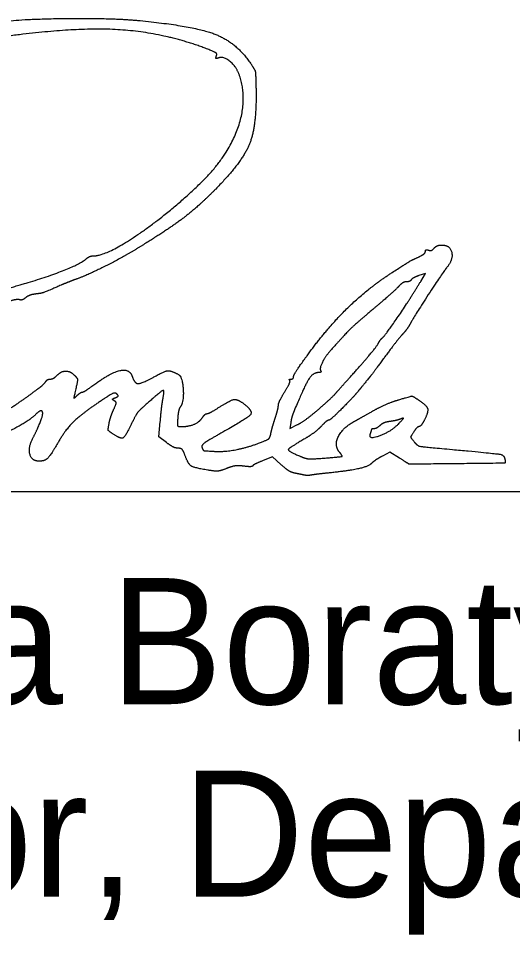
# Model space of a CAD drawing. Extents: x 0 to 34, y 0 to 22.
# Drawn here: x 25.134 to 25.683, y 6.85 to 7.867 of the extents above; entities that cross this region are included whole.
import ezdxf

# ---------------------------------------------------------------- set-up
doc = ezdxf.new("R2010")
doc.units = 0
doc.layers.add('SH_Data', color=7, linetype='Continuous')
doc.layers.add('SH_Text', color=7, linetype='Continuous')

msp = doc.modelspace()

# ---------------------------------------------------------------- linework, layer by layer
at = {"layer": 'SH_Data'}
msp.add_line((24.5568, 7.3421), (28.0568, 7.3421), dxfattribs=at)
at = {"layer": 'SH_Text'}
for points in [[(25.581, 7.5753), (25.5864, 7.5842), (25.579, 7.5817)], [(25.2986, 7.3963), (25.2903, 7.4027), (25.2918, 7.4197)], [(25.4366, 7.4183), (25.4356, 7.4118), (25.4443, 7.4163)], [(25.4256, 7.372), (25.4164, 7.3803), (25.4059, 7.3762)], [(25.5575, 7.379), (25.5468, 7.3858), (25.5384, 7.3813)]]:
    msp.add_lwpolyline(points, dxfattribs=at)
for points in [[(25.1111, 7.8617), (25.1179, 7.8659), (25.2349, 7.8682), (25.2693, 7.8648)], [(25.3418, 7.8341), (25.2912, 7.8531), (25.1833, 7.8571), (25.0929, 7.8433)], [(25.2693, 7.8648), (25.3286, 7.859), (25.3761, 7.8407), (25.3919, 7.8176)], [(25.3541, 7.8254), (25.3551, 7.828), (25.3516, 7.8304), (25.3418, 7.8341)], [(25.3565, 7.8234), (25.3539, 7.8224), (25.3532, 7.823), (25.3541, 7.8254)], [(25.3799, 7.8035), (25.3766, 7.8132), (25.3622, 7.8255), (25.3565, 7.8234)], [(25.3919, 7.8176), (25.3968, 7.8104), (25.3978, 7.8061), (25.3981, 7.7882)], [(25.3344, 7.6823), (25.3653, 7.7117), (25.3892, 7.7752), (25.3799, 7.8035)], [(25.3981, 7.7882), (25.3988, 7.7474), (25.3827, 7.7077), (25.3533, 7.6778)], [(25.2177, 7.6036), (25.2318, 7.6036), (25.2999, 7.6495), (25.3344, 7.6823)], [(25.3533, 7.6778), (25.3347, 7.6589), (25.3023, 7.634), (25.2718, 7.6152)], [(25.2718, 7.6152), (25.2527, 7.6033), (25.2114, 7.5823), (25.1973, 7.5773)], [(25.5895, 7.61), (25.5914, 7.6093), (25.5942, 7.6102), (25.5958, 7.6121)], [(25.5958, 7.6121), (25.5974, 7.614), (25.6011, 7.6156), (25.604, 7.6156)], [(25.604, 7.6156), (25.6135, 7.6156), (25.6172, 7.5995), (25.6098, 7.5906)], [(25.2095, 7.6003), (25.2116, 7.6021), (25.2153, 7.6036), (25.2177, 7.6036)], [(25.5493, 7.5852), (25.5683, 7.5974), (25.5701, 7.5985), (25.5783, 7.6022)], [(25.5783, 7.6022), (25.5826, 7.6042), (25.5861, 7.607), (25.5861, 7.6085)], [(25.5861, 7.6085), (25.5861, 7.61), (25.5876, 7.6107), (25.5895, 7.61)], [(25.0977, 7.5617), (25.1346, 7.5698), (25.2009, 7.5927), (25.2095, 7.6003)], [(25.6098, 7.5906), (25.6056, 7.5855), (25.5728, 7.5351), (25.5696, 7.5289)], [(25.4547, 7.4927), (25.477, 7.5235), (25.522, 7.5675), (25.5493, 7.5852)], [(25.579, 7.5817), (25.575, 7.5803), (25.5711, 7.5781), (25.5703, 7.5769)], [(25.1817, 7.5711), (25.1646, 7.5636), (25.1597, 7.5619), (25.1531, 7.5612)], [(25.1973, 7.5773), (25.1927, 7.5756), (25.1856, 7.5728), (25.1817, 7.5711)], [(25.5382, 7.5124), (25.541, 7.5143), (25.5692, 7.5558), (25.581, 7.5753)], [(25.565, 7.5748), (25.5628, 7.5748), (25.5589, 7.5724), (25.5562, 7.5694)], [(25.5703, 7.5769), (25.5696, 7.5758), (25.5672, 7.5748), (25.565, 7.5748)], [(25.1531, 7.5612), (25.1492, 7.5607), (25.1444, 7.5589), (25.1423, 7.5571)], [(25.5562, 7.5694), (25.5535, 7.5664), (25.541, 7.5553), (25.5285, 7.5448)], [(25.1355, 7.5549), (25.1338, 7.5555), (25.1257, 7.5538), (25.1175, 7.5512)], [(25.1423, 7.5571), (25.1402, 7.5553), (25.1371, 7.5543), (25.1355, 7.5549)], [(25.5285, 7.5448), (25.5089, 7.5283), (25.4972, 7.5169), (25.4805, 7.498)], [(25.5696, 7.5289), (25.5679, 7.5255), (25.564, 7.52), (25.561, 7.5168)], [(25.5343, 7.5072), (25.5355, 7.5094), (25.5373, 7.5117), (25.5382, 7.5124)], [(25.561, 7.5168), (25.558, 7.5136), (25.5491, 7.5022), (25.5412, 7.4916)], [(25.503, 7.4694), (25.5183, 7.4865), (25.5319, 7.5029), (25.5343, 7.5072)], [(25.4397, 7.4693), (25.4397, 7.4708), (25.4464, 7.4813), (25.4547, 7.4927)], [(25.4805, 7.498), (25.4747, 7.4914), (25.4684, 7.4785), (25.4698, 7.4762)], [(25.5412, 7.4916), (25.5333, 7.4809), (25.5257, 7.4707), (25.5242, 7.4689)], [(25.1696, 7.4668), (25.1715, 7.4668), (25.1747, 7.4685), (25.1769, 7.4707)], [(25.1769, 7.4707), (25.1818, 7.4757), (25.1918, 7.4757), (25.1967, 7.4708)], [(25.1967, 7.4708), (25.1999, 7.4676), (25.2001, 7.4651), (25.198, 7.456)], [(25.2149, 7.4581), (25.2351, 7.4733), (25.2578, 7.4789), (25.2608, 7.4694)], [(25.2608, 7.4694), (25.2632, 7.4619), (25.2713, 7.4617), (25.2846, 7.4691)], [(25.2846, 7.4691), (25.2965, 7.4757), (25.3038, 7.4764), (25.312, 7.4718)], [(25.312, 7.4718), (25.3164, 7.4694), (25.3181, 7.4413), (25.3142, 7.4362)], [(25.4369, 7.4668), (25.4384, 7.4668), (25.4397, 7.4679), (25.4397, 7.4693)], [(25.4676, 7.474), (25.4612, 7.474), (25.4517, 7.4588), (25.4396, 7.4296)], [(25.4698, 7.4762), (25.4706, 7.475), (25.4695, 7.474), (25.4676, 7.474)], [(25.4874, 7.4519), (25.4905, 7.4555), (25.4976, 7.4634), (25.503, 7.4694)], [(25.5242, 7.4689), (25.5109, 7.4525), (25.5064, 7.4473), (25.4945, 7.4351)], [(25.1217, 7.4319), (25.1403, 7.4443), (25.1627, 7.461), (25.1644, 7.4637)], [(25.1644, 7.4637), (25.1655, 7.4654), (25.1678, 7.4668), (25.1696, 7.4668)], [(25.4299, 7.4525), (25.4338, 7.4588), (25.4363, 7.4646), (25.4355, 7.4653)], [(25.4355, 7.4653), (25.4347, 7.4661), (25.4354, 7.4668), (25.4369, 7.4668)], [(25.198, 7.456), (25.1957, 7.4457), (25.1958, 7.4452), (25.1996, 7.4487)], [(25.1996, 7.4487), (25.2018, 7.4507), (25.2045, 7.4524), (25.2054, 7.4524)], [(25.2054, 7.4524), (25.2064, 7.4524), (25.2107, 7.455), (25.2149, 7.4581)], [(25.2435, 7.4503), (25.2417, 7.4521), (25.2358, 7.4493), (25.2233, 7.4408)], [(25.2419, 7.4461), (25.2449, 7.4473), (25.2453, 7.4485), (25.2435, 7.4503)], [(25.2947, 7.4446), (25.2966, 7.454), (25.2939, 7.4545), (25.2846, 7.4462)], [(25.4229, 7.4377), (25.4229, 7.4395), (25.4261, 7.4462), (25.4299, 7.4525)], [(25.4673, 7.4331), (25.4752, 7.4399), (25.4843, 7.4484), (25.4874, 7.4519)], [(25.2233, 7.4408), (25.2036, 7.4274), (25.1864, 7.4104), (25.1781, 7.396)], [(25.2407, 7.4427), (25.2385, 7.444), (25.2388, 7.4449), (25.2419, 7.4461)], [(25.24, 7.4328), (25.2429, 7.4391), (25.243, 7.4412), (25.2407, 7.4427)], [(25.2846, 7.4462), (25.2687, 7.4322), (25.265, 7.4278), (25.2595, 7.4165)], [(25.2918, 7.4197), (25.2926, 7.4291), (25.2939, 7.4403), (25.2947, 7.4446)], [(25.3855, 7.4386), (25.3952, 7.4309), (25.3883, 7.423), (25.3568, 7.4053)], [(25.3573, 7.4356), (25.3702, 7.4438), (25.3778, 7.4446), (25.3855, 7.4386)], [(25.5273, 7.4311), (25.5352, 7.4356), (25.5484, 7.4414), (25.5566, 7.4438)], [(25.5566, 7.4438), (25.5706, 7.448), (25.5718, 7.448), (25.5777, 7.4442)], [(25.5777, 7.4442), (25.5873, 7.4379), (25.5897, 7.4305), (25.5851, 7.4215)], [(25.1537, 7.4277), (25.1441, 7.4186), (25.1053, 7.3998), (25.0869, 7.3954)], [(25.1507, 7.402), (25.1548, 7.4097), (25.1613, 7.4259), (25.1613, 7.4287)], [(25.1613, 7.4287), (25.1613, 7.4317), (25.1573, 7.4313), (25.1537, 7.4277)], [(25.2349, 7.4172), (25.2357, 7.4214), (25.238, 7.4284), (25.24, 7.4328)], [(25.3142, 7.4362), (25.3129, 7.4345), (25.3116, 7.4289), (25.3112, 7.4236)], [(25.3382, 7.4235), (25.34, 7.4262), (25.3425, 7.4284), (25.3437, 7.4284)], [(25.3437, 7.4284), (25.3449, 7.4284), (25.351, 7.4316), (25.3573, 7.4356)], [(25.4194, 7.4236), (25.4213, 7.4295), (25.4229, 7.4359), (25.4229, 7.4377)], [(25.4396, 7.4296), (25.4385, 7.4269), (25.4372, 7.4219), (25.4366, 7.4183)], [(25.4443, 7.4163), (25.449, 7.4187), (25.4594, 7.4263), (25.4673, 7.4331)], [(25.4945, 7.4351), (25.487, 7.4275), (25.48, 7.4212), (25.4789, 7.4212)], [(25.5077, 7.4201), (25.5106, 7.4217), (25.5194, 7.4266), (25.5273, 7.4311)], [(25.3112, 7.4236), (25.3107, 7.416), (25.3114, 7.414), (25.3146, 7.414)], [(25.3146, 7.414), (25.3229, 7.414), (25.3349, 7.4188), (25.3382, 7.4235)], [(25.4146, 7.4065), (25.4153, 7.41), (25.4175, 7.4176), (25.4194, 7.4236)], [(25.4789, 7.4212), (25.4778, 7.4212), (25.4739, 7.418), (25.4703, 7.4142)], [(25.4907, 7.3857), (25.4846, 7.3931), (25.4944, 7.4129), (25.5077, 7.4201)], [(25.5467, 7.4197), (25.5428, 7.4192), (25.5379, 7.4172), (25.5357, 7.4152)], [(25.5585, 7.4224), (25.5559, 7.4214), (25.5505, 7.4202), (25.5467, 7.4197)], [(25.5561, 7.4169), (25.5616, 7.4225), (25.5622, 7.4238), (25.5585, 7.4224)], [(25.5851, 7.4215), (25.5829, 7.4174), (25.5802, 7.414), (25.5791, 7.414)], [(25.2395, 7.4057), (25.2345, 7.4089), (25.2337, 7.4109), (25.2349, 7.4172)], [(25.2595, 7.4165), (25.2528, 7.4027), (25.248, 7.4001), (25.2395, 7.4057)], [(25.4703, 7.4142), (25.4667, 7.4104), (25.4586, 7.4043), (25.4523, 7.4006)], [(25.5247, 7.4058), (25.5222, 7.3993), (25.5476, 7.4083), (25.5561, 7.4169)], [(25.5261, 7.4106), (25.5261, 7.41), (25.5254, 7.4079), (25.5247, 7.4058)], [(25.5289, 7.4116), (25.5274, 7.4116), (25.5261, 7.4111), (25.5261, 7.4106)], [(25.5357, 7.4152), (25.5335, 7.4132), (25.5305, 7.4116), (25.5289, 7.4116)], [(25.5732, 7.4082), (25.5697, 7.4028), (25.5698, 7.4019), (25.5736, 7.3972)], [(25.5791, 7.414), (25.578, 7.414), (25.5753, 7.4114), (25.5732, 7.4082)], [(25.1574, 7.3756), (25.149, 7.3756), (25.145, 7.3914), (25.1507, 7.402)], [(25.3568, 7.4053), (25.3435, 7.3979), (25.3373, 7.393), (25.3381, 7.3909)], [(25.4019, 7.3959), (25.4107, 7.3992), (25.4137, 7.4017), (25.4146, 7.4065)], [(25.4523, 7.4006), (25.4344, 7.3902), (25.4334, 7.3869), (25.4463, 7.3814)], [(25.5736, 7.3972), (25.5772, 7.3927), (25.5822, 7.3917), (25.6161, 7.3886)], [(25.1781, 7.396), (25.1699, 7.3819), (25.1635, 7.3756), (25.1574, 7.3756)], [(25.3116, 7.39), (25.3091, 7.39), (25.3032, 7.3928), (25.2986, 7.3963)], [(25.3192, 7.3822), (25.3173, 7.3874), (25.3148, 7.39), (25.3116, 7.39)], [(25.3381, 7.3909), (25.3395, 7.3875), (25.3402, 7.3872), (25.3521, 7.3865)], [(25.3521, 7.3865), (25.3626, 7.3859), (25.3888, 7.3908), (25.4019, 7.3959)], [(25.6161, 7.3886), (25.6652, 7.384), (25.6735, 7.3825), (25.6744, 7.3777)], [(25.3445, 7.3657), (25.3295, 7.3681), (25.3227, 7.3725), (25.3192, 7.3822)], [(25.4463, 7.3814), (25.4531, 7.3785), (25.4596, 7.3779), (25.4731, 7.379)], [(25.4731, 7.379), (25.4926, 7.3805), (25.4944, 7.3812), (25.4907, 7.3857)], [(25.5384, 7.3813), (25.5338, 7.3788), (25.5285, 7.3753), (25.5267, 7.3735)], [(25.6041, 7.3726), (25.5684, 7.3722), (25.568, 7.3722), (25.5575, 7.379)], [(25.6744, 7.3777), (25.6752, 7.3735), (25.6732, 7.3733), (25.6041, 7.3726)], [(25.3656, 7.3676), (25.3586, 7.3648), (25.3531, 7.3643), (25.3445, 7.3657)], [(25.3845, 7.3701), (25.3787, 7.3709), (25.3714, 7.3699), (25.3656, 7.3676)], [(25.3946, 7.3705), (25.3942, 7.3696), (25.3896, 7.3694), (25.3845, 7.3701)], [(25.4059, 7.3762), (25.4, 7.3739), (25.395, 7.3714), (25.3946, 7.3705)], [(25.4402, 7.3625), (25.4372, 7.3632), (25.4306, 7.3674), (25.4256, 7.372)], [(25.5267, 7.3735), (25.523, 7.3697), (25.5015, 7.3649), (25.4781, 7.3624)], [(25.4505, 7.3604), (25.4479, 7.3609), (25.4432, 7.3619), (25.4402, 7.3625)], [(25.4589, 7.3601), (25.4569, 7.3597), (25.4531, 7.3598), (25.4505, 7.3604)], [(25.4781, 7.3624), (25.4695, 7.3616), (25.4609, 7.3605), (25.4589, 7.3601)]]:
    msp.add_open_spline(points, degree=2, dxfattribs=at)

# ---------------------------------------------------------------- texts
for s, p in [('Pamela Boratyn', (24.5492, 7.1058)), ('Director, Department of Transportation', (24.5568, 6.8921))]:
    msp.add_text(s, height=0.14, dxfattribs=at).set_placement(p)

doc.saveas('drawing.dxf')
